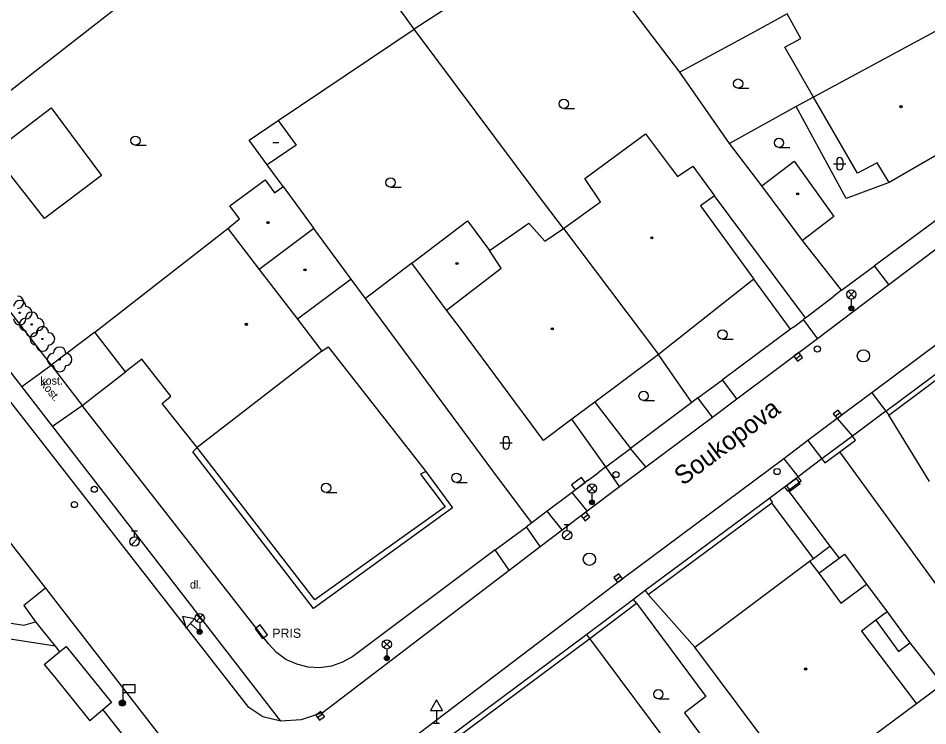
# Model space of a CAD drawing. Extents: x -600391 to -599491, y -1160176 to -1159402.
# Drawn here: x -600245.1 to -600171.3, y -1160083.7 to -1160026.3 of the extents above; entities that cross this region are included whole.
import ezdxf

# ---------------------------------------------------------------- set-up
doc = ezdxf.new("R2010")
doc.units = 0
for name, color, linetype in [('Level 10', 7, 'Continuous'), ('Level 11', 7, 'Continuous'), ('Level 22', 7, 'Continuous'), ('Level 24', 7, 'Continuous'), ('Level 25', 7, 'Continuous'), ('Level 27', 7, 'Continuous'), ('Level 28', 7, 'Continuous'), ('Level 33', 7, 'Continuous'), ('Level 34', 7, 'Continuous'), ('Level 36', 7, 'Continuous'), ('Level 39', 7, 'Continuous'), ('Level 40', 7, 'Continuous'), ('Level 41', 7, 'Continuous'), ('Level 49', 7, 'Continuous'), ('Level 5', 7, 'Continuous'), ('Level 51', 7, 'Continuous'), ('Level 52', 7, 'Continuous'), ('Level 7', 7, 'Continuous'), ('Level 8', 7, 'Continuous')]:
    doc.layers.add(name, color=color, linetype=linetype)

msp = doc.modelspace()

# ---------------------------------------------------------------- linework, layer by layer
at = {"layer": 'Level 10'}
for points in [[(-600310.39, -1159986), (-600301.49, -1159997.27), (-600283.69, -1160020.07), (-600258.7, -1160052.27), (-600242.9, -1160072.54)], [(-600174.45, -1160047.9), (-600159.22, -1160036.41)], [(-600223.8, -1160083.35), (-600225.26, -1160082.99), (-600226.39, -1160082.24), (-600243.5, -1160060.28), (-600246.01, -1160057.06), (-600259.94, -1160039.2), (-600260.66, -1160038.27)], [(-600163.02, -1160047.12), (-600175.82, -1160056.67)], [(-600180.24, -1160052.26), (-600174.45, -1160047.9)], [(-600186.79, -1160057.18), (-600180.24, -1160052.26)], [(-600175.82, -1160056.67), (-600178.64, -1160058.78)], [(-600188.77, -1160058.66), (-600186.79, -1160057.18)], [(-600194.16, -1160062.7), (-600188.77, -1160058.66)], [(-600178.64, -1160058.78), (-600181.01, -1160060.55)], [(-600181.01, -1160060.55), (-600182.98, -1160062.03)], [(-600182.98, -1160062.03), (-600196.08, -1160071.81), (-600216.71, -1160087.48)], [(-600196.31, -1160064.3), (-600194.16, -1160062.7)], [(-600202.75, -1160069.16), (-600200.96, -1160067.81), (-600198.92, -1160066.27), (-600196.31, -1160064.3)], [(-600220.44, -1160082.66), (-600205.25, -1160071.07), (-600202.75, -1160069.16)], [(-600242.9, -1160072.54), (-600233.39, -1160084.8), (-600232.44, -1160086.2)], [(-600220.44, -1160082.66), (-600222.15, -1160083.23), (-600223.8, -1160083.35)]]:
    msp.add_lwpolyline(points, dxfattribs=at)
at = {"layer": 'Level 11'}
for points in [[(-600244.82, -1160056.16), (-600259.84, -1160036.73)], [(-600181.2, -1160050.6), (-600188.6, -1160040.69)], [(-600213.15, -1160046.16), (-600216.92, -1160049.03)], [(-600174.45, -1160047.9), (-600175.6, -1160046.38)], [(-600218.08, -1160047.46), (-600222.45, -1160050.71)], [(-600216.16, -1160050.06), (-600216.92, -1160049.03), (-600218.08, -1160047.46)], [(-600182.42, -1160051.52), (-600185.39, -1160047.45)], [(-600180.24, -1160052.26), (-600181.38, -1160050.74)], [(-600238.89, -1160051.75), (-600242.43, -1160054.45)], [(-600220.47, -1160053.29), (-600219.96, -1160052.94)], [(-600219.96, -1160052.94), (-600212.03, -1160063.06)], [(-600244.82, -1160056.16), (-600242.43, -1160054.45)], [(-600239.92, -1160057.7), (-600236.4, -1160054.97)], [(-600186.79, -1160057.18), (-600187.95, -1160055.62)], [(-600242.33, -1160059.38), (-600244.82, -1160056.16)], [(-600188.77, -1160058.66), (-600189.94, -1160057.1)], [(-600175.82, -1160056.67), (-600174.69, -1160058.18)], [(-600242.33, -1160059.38), (-600239.92, -1160057.7)], [(-600198.31, -1160057.44), (-600195.41, -1160061.2)], [(-600171.15, -1160063.87), (-600174.45, -1160058.5)], [(-600223.8, -1160083.35), (-600242.33, -1160059.38)], [(-600197.41, -1160062.69), (-600200.17, -1160058.82)], [(-600178.64, -1160058.78), (-600177.38, -1160060.21)], [(-600181.01, -1160060.55), (-600179.89, -1160062.05)], [(-600212.03, -1160063.06), (-600209.85, -1160066.01), (-600221.14, -1160074.2), (-600230.94, -1160061.47), (-600230.59, -1160061.13)], [(-600212.03, -1160063.06), (-600212.46, -1160063.29), (-600210.46, -1160065.93), (-600221.03, -1160073.5), (-600230.59, -1160061.13)], [(-600194.16, -1160062.7), (-600195.41, -1160061.2)], [(-600182.98, -1160062.03), (-600181.8, -1160063.5)], [(-600196.31, -1160064.3), (-600197.41, -1160062.69)], [(-600198.92, -1160066.27), (-600200.16, -1160064.77)], [(-600182.62, -1160064.62), (-600179.22, -1160069.13)], [(-600180.57, -1160070.13), (-600183.94, -1160065.6)], [(-600200.96, -1160067.81), (-600202.17, -1160066.29)], [(-600202.75, -1160069.16), (-600203.86, -1160067.56)], [(-600205.25, -1160071.07), (-600206.4, -1160069.44)], [(-600180.57, -1160070.13), (-600179.22, -1160069.13)], [(-600179.22, -1160069.13), (-600178.48, -1160070.11)], [(-600180.88, -1160070.36), (-600180.57, -1160070.13)], [(-600180.13, -1160071.33), (-600178.48, -1160070.11)], [(-600178.48, -1160070.11), (-600178.03, -1160069.78)], [(-600178.03, -1160069.78), (-600176.25, -1160072.21)], [(-600268.21, -1160071.92), (-600253.19, -1160074.23), (-600244.65, -1160075.54), (-600243.72, -1160075.27)], [(-600242.9, -1160072.54), (-600244.66, -1160073.95)], [(-600193.97, -1160073.06), (-600190.19, -1160077.32)], [(-600242.12, -1160077.26), (-600253.45, -1160075.5), (-600265.39, -1160073.69)], [(-600244.66, -1160073.95), (-600243.72, -1160075.27)], [(-600194.93, -1160073.77), (-600189.29, -1160081.34), (-600191.04, -1160082.66), (-600188.53, -1160086.04), (-600186.81, -1160084.78), (-600182.96, -1160089.95), (-600181.57, -1160088.89)], [(-600174.59, -1160074.45), (-600172.75, -1160076.97)], [(-600243.72, -1160075.27), (-600242.12, -1160077.26)], [(-600175.51, -1160075.14), (-600173.66, -1160077.68), (-600172.75, -1160076.97)], [(-600172.75, -1160076.97), (-600170.08, -1160080.36), (-600172.19, -1160081.94)], [(-600243, -1160078.73), (-600241.76, -1160077.71)], [(-600242.12, -1160077.26), (-600241.76, -1160077.71)], [(-600241.76, -1160077.71), (-600241.23, -1160077.27), (-600237.53, -1160081.83), (-600238.24, -1160082.43), (-600239.29, -1160083.31)], [(-600243, -1160078.73), (-600242.17, -1160079.75)], [(-600242.17, -1160079.75), (-600239.29, -1160083.31)], [(-600238.24, -1160082.43), (-600234.43, -1160087.25)]]:
    msp.add_lwpolyline(points, dxfattribs=at)
at = {"layer": 'Level 22'}
for centre in [(-600244.99, -1160050.18), (-600244.02, -1160051.13), (-600243.15, -1160052.31), (-600241.75, -1160053.97)]:
    msp.add_circle(centre, 0.05, dxfattribs=at)
for centre, start, end in [((-600245.17, -1160049.33), 270, 90), ((-600244.99, -1160049.68), 0, 180), ((-600244.49, -1160050.18), 270, 90), ((-600244.02, -1160050.63), 0, 180), ((-600244.99, -1160050.68), 180, 0), ((-600244.52, -1160051.13), 90, 270), ((-600243.52, -1160051.13), 270, 90), ((-600244.02, -1160051.63), 180, 0), ((-600243.65, -1160052.31), 90, 270), ((-600243.15, -1160051.81), 0, 180), ((-600242.65, -1160052.31), 270, 90), ((-600243.15, -1160052.81), 180, 0), ((-600242.25, -1160053.97), 90, 270), ((-600241.75, -1160053.47), 0, 180), ((-600241.25, -1160053.97), 270, 90), ((-600241.75, -1160054.47), 180, 0)]:
    msp.add_arc(centre, 0.5, start, end, dxfattribs=at)
at = {"layer": 'Level 24'}
for points in [[(-600199.891, -1160064.559), (-600199.09, -1160063.962), (-600199.389, -1160063.561), (-600200.19, -1160064.158)], [(-600182.454, -1160064.628), (-600181.649, -1160064.035), (-600181.946, -1160063.632), (-600182.751, -1160064.225)], [(-600225.879, -1160075.829), (-600225.281, -1160076.63), (-600224.881, -1160076.331), (-600225.479, -1160075.53)]]:
    msp.add_lwpolyline(points, close=True, dxfattribs=at)
at = {"layer": 'Level 25'}
for radius in [0.25, 0.2, 0.15, 0.1, 0.05]:
    msp.add_circle((-600236.66, -1160081.85), radius, dxfattribs=at)
at = {"layer": 'Level 27'}
for p, q in [((-600182, -1160053.91), (-600181.6, -1160053.61)), ((-600178.8, -1160058.58), (-600178.4, -1160058.28)), ((-600199.258, -1160066.862), (-600198.862, -1160066.558)), ((-600196.608, -1160071.882), (-600196.212, -1160071.578)), ((-600220.813, -1160083.046), (-600220.407, -1160082.754))]:
    msp.add_line(p, q, dxfattribs=at)
for points in [[(-600181.851, -1160054.11), (-600181.45, -1160053.811), (-600181.749, -1160053.41), (-600182.15, -1160053.709)], [(-600178.651, -1160058.78), (-600178.25, -1160058.481), (-600178.549, -1160058.08), (-600178.95, -1160058.379)], [(-600199.106, -1160067.061), (-600198.709, -1160066.756), (-600199.014, -1160066.359), (-600199.411, -1160066.664)], [(-600196.456, -1160072.081), (-600196.059, -1160071.776), (-600196.364, -1160071.379), (-600196.76, -1160071.684)], [(-600220.666, -1160083.249), (-600220.261, -1160082.956), (-600220.554, -1160082.551), (-600220.959, -1160082.844)]]:
    msp.add_lwpolyline(points, close=True, dxfattribs=at)
for centre in [(-600176.51, -1160053.68), (-600198.75, -1160070.19)]:
    msp.add_circle(centre, 0.5, dxfattribs=at)
at = {"layer": 'Level 28'}
for p, q in [((-600200.81, -1160067.365), (-600200.31, -1160067.365)), ((-600200.56, -1160067.865), (-600200.56, -1160067.365)), ((-600235.92, -1160067.875), (-600235.42, -1160067.875)), ((-600235.67, -1160068.375), (-600235.67, -1160067.875)), ((-600200.818, -1160068.512), (-600200.288, -1160067.982)), ((-600235.928, -1160069.022), (-600235.398, -1160068.492))]:
    msp.add_line(p, q, dxfattribs=at)
for centre, radius in [((-600180.25, -1160053.12), 0.25), ((-600183.51, -1160063.07), 0.25), ((-600196.59, -1160063.33), 0.25), ((-600238.93, -1160064.51), 0.25), ((-600240.55, -1160065.75), 0.25), ((-600200.56, -1160068.24), 0.375), ((-600235.67, -1160068.75), 0.375)]:
    msp.add_circle(centre, radius, dxfattribs=at)
at = {"layer": 'Level 33'}
for p, q in [((-600177.755, -1160048.96), (-600177.225, -1160048.43)), ((-600177.755, -1160048.43), (-600177.225, -1160048.96)), ((-600177.49, -1160049.07), (-600177.49, -1160049.82)), ((-600198.805, -1160064.71), (-600198.275, -1160064.18)), ((-600198.805, -1160064.18), (-600198.275, -1160064.71)), ((-600198.54, -1160064.82), (-600198.54, -1160065.57)), ((-600230.645, -1160075.23), (-600230.115, -1160074.7)), ((-600230.645, -1160074.7), (-600230.115, -1160075.23)), ((-600230.38, -1160075.34), (-600230.38, -1160076.09)), ((-600215.455, -1160077.37), (-600214.925, -1160076.84)), ((-600215.455, -1160076.84), (-600214.925, -1160077.37)), ((-600215.19, -1160077.48), (-600215.19, -1160078.23))]:
    msp.add_line(p, q, dxfattribs=at)
for centre, radius in [((-600177.49, -1160048.695), 0.375), ((-600177.49, -1160049.82), 0.2), ((-600177.49, -1160049.82), 0.145), ((-600177.49, -1160049.82), 0.0876), ((-600198.54, -1160064.445), 0.375), ((-600198.54, -1160065.57), 0.2), ((-600198.54, -1160065.57), 0.145), ((-600198.54, -1160065.57), 0.0876), ((-600230.38, -1160074.965), 0.375), ((-600230.38, -1160076.09), 0.2), ((-600230.38, -1160076.09), 0.145), ((-600230.38, -1160076.09), 0.0876), ((-600215.19, -1160077.105), 0.375), ((-600215.19, -1160078.23), 0.2), ((-600215.19, -1160078.23), 0.145), ((-600215.19, -1160078.23), 0.0876)]:
    msp.add_circle(centre, radius, dxfattribs=at)
at = {"layer": 'Level 34'}
for p, q in [((-600231.141, -1160075.414), (-600230.38, -1160076.09)), ((-600230.546, -1160076.277), (-600230.214, -1160075.903)), ((-600236.63, -1160081), (-600236.63, -1160081.9)), ((-600236.88, -1160081.9), (-600236.38, -1160081.9)), ((-600211.16, -1160082.482), (-600211.16, -1160083.5)), ((-600211.41, -1160083.5), (-600210.91, -1160083.5))]:
    msp.add_line(p, q, dxfattribs=at)
for points in [[(-600231.473, -1160075.788), (-600230.809, -1160075.04), (-600231.789, -1160074.839)], [(-600236.63, -1160081), (-600235.63, -1160081), (-600235.63, -1160080.4), (-600236.63, -1160080.4)], [(-600211.66, -1160082.482), (-600210.66, -1160082.482), (-600211.16, -1160081.616)]]:
    msp.add_lwpolyline(points, close=True, dxfattribs=at)
at = {"layer": 'Level 36'}
for p, q in [((-600186.68, -1160031.955), (-600185.805, -1160031.955)), ((-600200.83, -1160033.595), (-600199.955, -1160033.595)), ((-600235.6, -1160036.585), (-600234.725, -1160036.585)), ((-600183.36, -1160036.765), (-600182.485, -1160036.765)), ((-600178.676, -1160037.836), (-600178.676, -1160038.336)), ((-600178.176, -1160037.836), (-600178.176, -1160038.336)), ((-600178.926, -1160038.086), (-600177.926, -1160038.086)), ((-600214.89, -1160039.985), (-600214.015, -1160039.985)), ((-600187.95, -1160052.325), (-600187.075, -1160052.325)), ((-600194.35, -1160057.305), (-600193.475, -1160057.305)), ((-600206.006, -1160060.746), (-600205.006, -1160060.746)), ((-600205.756, -1160060.496), (-600205.756, -1160060.996)), ((-600205.256, -1160060.496), (-600205.256, -1160060.996)), ((-600209.54, -1160063.955), (-600208.665, -1160063.955)), ((-600220.12, -1160064.775), (-600219.245, -1160064.775)), ((-600193.15, -1160081.525), (-600192.275, -1160081.525))]:
    msp.add_line(p, q, dxfattribs=at)
for centre in [(-600186.68, -1160031.58), (-600200.83, -1160033.22), (-600235.6, -1160036.21), (-600183.36, -1160036.39), (-600214.89, -1160039.61), (-600187.95, -1160051.95), (-600194.35, -1160056.93), (-600209.54, -1160063.58), (-600220.12, -1160064.4), (-600193.15, -1160081.15)]:
    msp.add_circle(centre, 0.375, dxfattribs=at)
for centre, start, end in [((-600178.426, -1160037.836), 0, 180), ((-600178.426, -1160038.336), 180, 0), ((-600205.506, -1160060.496), 0, 180), ((-600205.506, -1160060.996), 180, 0)]:
    msp.add_arc(centre, 0.25, start, end, dxfattribs=at)
at = {"layer": 'Level 39'}
msp.add_line((-600224.45, -1160036.37), (-600223.95, -1160036.37), dxfattribs=at)
msp.add_line((-600224.45, -1160036.37), (-600223.95, -1160036.37), dxfattribs=at)
for centre, radius in [((-600173.45, -1160033.45), 0.09), ((-600173.45, -1160033.45), 0.0398), ((-600181.84, -1160040.53), 0.09), ((-600181.84, -1160040.53), 0.0398), ((-600224.84, -1160042.86), 0.09), ((-600224.84, -1160042.86), 0.0398), ((-600193.68, -1160044.1), 0.09), ((-600193.68, -1160044.1), 0.0398), ((-600209.49, -1160046.18), 0.09), ((-600221.84, -1160046.7), 0.09), ((-600221.84, -1160046.7), 0.0398), ((-600209.49, -1160046.18), 0.0398), ((-600226.59, -1160051.12), 0.09), ((-600226.59, -1160051.12), 0.0398), ((-600201.75, -1160051.49), 0.09), ((-600201.75, -1160051.49), 0.0398), ((-600181.2, -1160079.11), 0.09), ((-600181.2, -1160079.11), 0.0398)]:
    msp.add_circle(centre, radius, dxfattribs=at)
at = {"layer": 'Level 5'}
for points in [[(-600181.58, -1160027.92), (-600182.69, -1160025.91)], [(-600169.03, -1160026.47), (-600180.56, -1160032.69)], [(-600182.88, -1160028.63), (-600181.58, -1160027.92)], [(-600180.56, -1160032.69), (-600182.88, -1160028.63)], [(-600176.99, -1160038.86), (-600180.56, -1160032.69)], [(-600199.11, -1160039.28), (-600194.2, -1160035.67)], [(-600194.2, -1160035.67), (-600191.59, -1160039.11)], [(-600168.85, -1160036.39), (-600174.43, -1160039.61)], [(-600184.75, -1160039.88), (-600182.13, -1160037.87)], [(-600182.13, -1160037.87), (-600178.92, -1160042.36)], [(-600191.59, -1160039.11), (-600190.35, -1160038.28)], [(-600190.35, -1160038.28), (-600188.6, -1160040.69)], [(-600175.4, -1160038), (-600176.99, -1160038.86)], [(-600174.43, -1160039.61), (-600175.4, -1160038)], [(-600227.94, -1160041.51), (-600225.07, -1160039.38)], [(-600225.07, -1160039.38), (-600224.3, -1160040.44)], [(-600197.86, -1160041.19), (-600199.11, -1160039.28)], [(-600224.3, -1160040.44), (-600223.62, -1160039.93)], [(-600223.62, -1160039.93), (-600221.13, -1160043.34)], [(-600181.44, -1160044.32), (-600184.75, -1160039.88)], [(-600188.6, -1160040.69), (-600189.74, -1160041.5)], [(-600227.15, -1160042.56), (-600227.94, -1160041.51)], [(-600200.85, -1160043.35), (-600197.86, -1160041.19)], [(-600189.74, -1160041.5), (-600185.39, -1160047.45)], [(-600178.92, -1160042.36), (-600181.44, -1160044.32)], [(-600228.11, -1160043.33), (-600227.15, -1160042.56)], [(-600213.15, -1160046.16), (-600208.64, -1160042.72)], [(-600208.64, -1160042.72), (-600206.86, -1160045.12)], [(-600206.86, -1160045.12), (-600203.66, -1160042.92)], [(-600203.66, -1160042.92), (-600202.37, -1160044.38)], [(-600238.89, -1160051.75), (-600228.11, -1160043.33)], [(-600228.11, -1160043.33), (-600225.56, -1160046.66)], [(-600221.13, -1160043.34), (-600225.56, -1160046.66)], [(-600218.08, -1160047.46), (-600221.13, -1160043.34)], [(-600202.37, -1160044.38), (-600200.85, -1160043.35)], [(-600200.85, -1160043.35), (-600193.13, -1160053.57)], [(-600205.9, -1160046.57), (-600206.86, -1160045.12)], [(-600225.56, -1160046.66), (-600222.45, -1160050.71), (-600220.47, -1160053.29)], [(-600210.34, -1160049.96), (-600213.15, -1160046.16)], [(-600210.34, -1160049.96), (-600205.9, -1160046.57)], [(-600185.39, -1160047.45), (-600193.13, -1160053.57)], [(-600209.12, -1160051.57), (-600210.34, -1160049.96)], [(-600236.4, -1160054.97), (-600238.89, -1160051.75)], [(-600202.48, -1160060.55), (-600209.12, -1160051.57)], [(-600220.47, -1160053.29), (-600230.59, -1160061.13)], [(-600235.08, -1160053.94), (-600236.4, -1160054.97)], [(-600232.72, -1160056.96), (-600235.08, -1160053.94)], [(-600193.49, -1160053.84), (-600198.31, -1160057.44)], [(-600193.13, -1160053.57), (-600193.49, -1160053.84)], [(-600233.43, -1160057.54), (-600232.72, -1160056.96)], [(-600230.59, -1160061.13), (-600233.43, -1160057.54)], [(-600198.31, -1160057.44), (-600200.17, -1160058.82)], [(-600200.17, -1160058.82), (-600202.48, -1160060.55)], [(-600190.19, -1160077.32), (-600180.88, -1160070.36)], [(-600180.88, -1160070.36), (-600180.13, -1160071.33)], [(-600180.13, -1160071.33), (-600178.33, -1160073.76)], [(-600178.33, -1160073.76), (-600176.25, -1160072.21)], [(-600176.25, -1160072.21), (-600174.59, -1160074.45)], [(-600174.59, -1160074.45), (-600175.51, -1160075.14)], [(-600175.51, -1160075.14), (-600176.65, -1160076.02)], [(-600176.65, -1160076.02), (-600172.19, -1160081.94)], [(-600181.57, -1160088.89), (-600190.19, -1160077.32)], [(-600172.19, -1160081.94), (-600181.57, -1160088.89)]]:
    msp.add_lwpolyline(points, dxfattribs=at)
at = {"layer": 'Level 51'}
for points in [[(-600221.81, -1160013.5), (-600241.14, -1160028.57)], [(-600212.97, -1160027.15), (-600217.64, -1160020.7)], [(-600206.31, -1160022.84), (-600212.97, -1160027.15)], [(-600191.42, -1160030.65), (-600195.46, -1160025.33)], [(-600182.69, -1160025.91), (-600185.35, -1160027.38)], [(-600224.02, -1160034.58), (-600212.97, -1160027.15)], [(-600202.99, -1160040.52), (-600212.97, -1160027.15)], [(-600185.35, -1160027.38), (-600191.42, -1160030.65)], [(-600187.38, -1160036.45), (-600191.42, -1160030.65)], [(-600180.56, -1160032.69), (-600181.97, -1160033.44)], [(-600181.97, -1160033.44), (-600187.38, -1160036.45)], [(-600177.9, -1160040.91), (-600181.97, -1160033.44)], [(-600247.19, -1160037.16), (-600242.43, -1160033.56)], [(-600242.43, -1160033.56), (-600238.35, -1160039.03)], [(-600184.75, -1160039.88), (-600187.38, -1160036.45)], [(-600242.98, -1160042.53), (-600247.19, -1160037.16)], [(-600223.62, -1160039.93), (-600224.9, -1160038.18)], [(-600238.35, -1160039.03), (-600242.98, -1160042.53)], [(-600174.43, -1160039.61), (-600177.9, -1160040.91)], [(-600200.85, -1160043.35), (-600202.99, -1160040.52)]]:
    msp.add_lwpolyline(points, dxfattribs=at)
at = {"layer": 'Level 52'}
for points in [[(-600226.37, -1160036.17), (-600224.02, -1160034.58)], [(-600224.02, -1160034.58), (-600222.54, -1160036.58)], [(-600224.9, -1160038.18), (-600226.37, -1160036.17)], [(-600222.54, -1160036.58), (-600224.9, -1160038.18)]]:
    msp.add_lwpolyline(points, dxfattribs=at)
at = {"layer": 'Level 7'}
for points in [[(-600241.14, -1160028.57), (-600254.43, -1160038.93)], [(-600160.57, -1160035.26), (-600162.35, -1160036.57), (-600175.6, -1160046.38)], [(-600254.43, -1160038.93), (-600242.43, -1160054.45)], [(-600178.28, -1160048.36), (-600181.44, -1160044.32)], [(-600178.28, -1160048.36), (-600178.9, -1160048.84)], [(-600203.42, -1160067.23), (-600206.14, -1160063.63), (-600216.16, -1160050.06)], [(-600181.2, -1160050.6), (-600181.38, -1160050.74)], [(-600182.42, -1160051.52), (-600187.95, -1160055.62)], [(-600182.18, -1160051.34), (-600182.42, -1160051.52)], [(-600174.69, -1160058.18), (-600165.88, -1160051.61)], [(-600174.45, -1160058.5), (-600165.64, -1160051.93), (-600165.88, -1160051.61)], [(-600190.44, -1160057.47), (-600193.13, -1160053.57)], [(-600189.94, -1160057.1), (-600190.44, -1160057.47)], [(-600224.81, -1160077.07), (-600239.92, -1160057.7)], [(-600190.44, -1160057.47), (-600195.41, -1160061.2)], [(-600174.69, -1160058.18), (-600174.45, -1160058.5)], [(-600177.38, -1160060.21), (-600179.89, -1160062.05)], [(-600178.42, -1160061.47), (-600177.14, -1160060.53)], [(-600177.14, -1160060.53), (-600177.38, -1160060.21)], [(-600179.65, -1160062.37), (-600178.42, -1160061.47)], [(-600155.01, -1160093.7), (-600166.58, -1160077.77), (-600178.42, -1160061.47)], [(-600179.89, -1160062.05), (-600179.65, -1160062.37)], [(-600197.41, -1160062.69), (-600198.05, -1160063.17)], [(-600198.85, -1160063.77), (-600200.16, -1160064.77), (-600202.17, -1160066.29), (-600203.42, -1160067.23)], [(-600181.8, -1160063.5), (-600182.91, -1160064.34)], [(-600181.56, -1160063.82), (-600181.8, -1160063.5)], [(-600182.91, -1160064.34), (-600182.67, -1160064.66)], [(-600182.62, -1160064.62), (-600181.56, -1160063.82)], [(-600184.11, -1160065.24), (-600194.21, -1160072.74)], [(-600183.88, -1160065.56), (-600184.11, -1160065.24)], [(-600182.67, -1160064.66), (-600182.62, -1160064.62)], [(-600194.21, -1160072.74), (-600193.97, -1160073.06), (-600183.94, -1160065.6)], [(-600183.94, -1160065.6), (-600183.88, -1160065.56)], [(-600203.42, -1160067.23), (-600203.86, -1160067.56)], [(-600206.4, -1160069.44), (-600217.95, -1160078.08)], [(-600195.17, -1160073.46), (-600198.95, -1160076.3)], [(-600198.71, -1160076.62), (-600194.93, -1160073.77), (-600195.17, -1160073.46)], [(-600198.95, -1160076.3), (-600211.58, -1160085.73)], [(-600198.71, -1160076.62), (-600198.95, -1160076.3)], [(-600217.95, -1160078.08), (-600218.78, -1160078.55), (-600219.68, -1160078.87), (-600220.63, -1160079), (-600221.58, -1160078.95), (-600222.5, -1160078.72), (-600223.38, -1160078.33), (-600224.16, -1160077.77), (-600224.81, -1160077.07)], [(-600211.34, -1160086.05), (-600198.71, -1160076.62)], [(-600171.36, -1160105.54), (-600186.49, -1160093.03), (-600198.71, -1160076.62)]]:
    msp.add_lwpolyline(points, dxfattribs=at)
at = {"layer": 'Level 8'}
for points in [[(-600178.28, -1160048.36), (-600175.6, -1160046.38)], [(-600181.2, -1160050.6), (-600178.9, -1160048.84)], [(-600182.18, -1160051.34), (-600181.38, -1160050.74)], [(-600242.43, -1160054.45), (-600239.92, -1160057.7)], [(-600189.94, -1160057.1), (-600187.95, -1160055.62)], [(-600174.69, -1160058.18), (-600177.38, -1160060.21)], [(-600197.41, -1160062.69), (-600195.41, -1160061.2)], [(-600179.89, -1160062.05), (-600181.8, -1160063.5)], [(-600198.85, -1160063.77), (-600198.05, -1160063.17)], [(-600182.91, -1160064.34), (-600184.11, -1160065.24)], [(-600206.4, -1160069.44), (-600203.86, -1160067.56)], [(-600194.21, -1160072.74), (-600195.17, -1160073.46)]]:
    msp.add_lwpolyline(points, dxfattribs=at)

# ---------------------------------------------------------------- texts
at = {"layer": 'Level 40'}
msp.add_text('kost.', height=0.65, rotation=309.55, dxfattribs=at).set_placement((-600243.32, -1160056.02))
for s, p in [('kost.', (-600243.32, -1160056.02)), ('dl.', (-600231.17, -1160072.57)), ('dl.', (-600231.17, -1160072.57))]:
    msp.add_text(s, height=0.65, dxfattribs=at).set_placement(p)
at = {"layer": 'Level 41'}
msp.add_text('PRIS', height=0.75, dxfattribs=at).set_placement((-600224.49, -1160076.57))
msp.add_text('PRIS', height=0.75, dxfattribs=at).set_placement((-600224.49, -1160076.57))
at = {"layer": 'Level 49'}
msp.add_text('Soukopova', height=1.5, rotation=36.81, dxfattribs=at).set_placement((-600191.16, -1160064.26))

doc.saveas('drawing.dxf')
